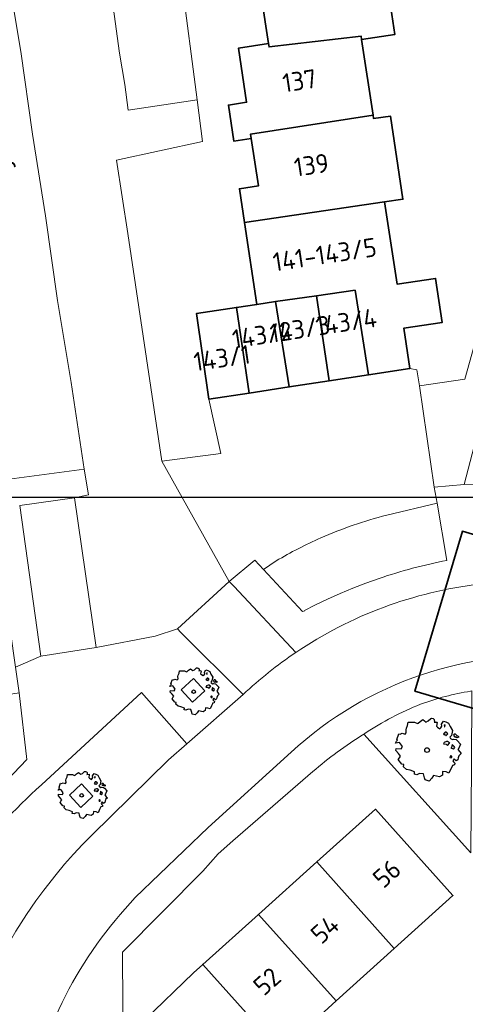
# Model space of a CAD drawing. Header units: metres. Extents: x 152391 to 157968, y 462336 to 467280.
# Tile 445 of 656: x 153785 to 153817, y 466586 to 466657. Entities that reach past the tile are written whole.
import ezdxf
from ezdxf.enums import TextEntityAlignment as Align

# ---------------------------------------------------------------- set-up
doc = ezdxf.new("R2010")
doc.units = ezdxf.units.M
doc.header["$LTSCALE"] = 0.75
doc.layers.get('0').update_dxf_attribs({"lineweight": 25})
doc.layers.get('defpoints').update_dxf_attribs({"lineweight": 25})
for name, color, linetype, lineweight in [('B-GV-GR-BOOM-S', 252, 'Continuous', 25), ('B-WE-GR-BEPLANTING_CULTUUR_HEESTERS-GV', 251, 'Continuous', 18), ('B-WE-GR-GROENVOORZIENING-GV', 251, 'Continuous', 18), ('B-WE-OG-BEBOUWING-GV', 6, 'Continuous', 35), ('B-WE-OG-BEBOUWING-T18', 1, 'Continuous', 18), ('B-WE-OG-TOPOGRAFIE-T18', 1, 'Continuous', 18), ('B-WE-VH-VERHARDING_ASFALT-GV', 251, 'Continuous', 18), ('B-WE-VH-VERHARDING_BETONSTRAATSTEEN-GV', 251, 'Continuous', 18), ('B-WE-VH-VERHARDING_TEGEL-GV', 251, 'Continuous', 18), ('N-RO-KG-GRENS_WERK-G', 7, 'XX-WERKGRENS', 35)]:
    doc.layers.add(name, color=color, linetype=linetype, lineweight=lineweight)
doc.styles.add('NLCS-ISO-M750-T18', font='NLCS-ISO.ttf', dxfattribs={"height": 1.35})
doc.linetypes.add('XX-WERKGRENS', pattern='A,0,[137,NLCS.SHX,S=0.1,R=0,X=-1.1,Y=-1.35],-6', length=6)

# ---------------------------------------------------------------- blocks, each defined once
blk = doc.blocks.new('SGR-BOOM_21_30')
at = {"linetype": 'Continuous'}
for p, q in [((-1.051, 1.335), (-1.016, 1.499)), ((-1.016, 1.499), (-0.668, 1.499)), ((-0.668, 1.499), (-0.516, 1.433)), ((-0.516, 1.433), (-0.47, 1.45)), ((-0.47, 1.45), (-0.365, 1.548)), ((-0.365, 1.548), (-0.226, 1.647)), ((-0.226, 1.647), (-0.133, 1.581)), ((-0.133, 1.581), (-0.063, 1.515)), ((-0.063, 1.515), (0.065, 1.581)), ((0.065, 1.581), (0.205, 1.712)), ((0.205, 1.712), (0.263, 1.729)), ((0.263, 1.729), (0.333, 1.696)), ((0.333, 1.696), (0.391, 1.647)), ((0.402, 1.532), (0.379, 1.499)), ((0.379, 1.499), (0.53, 1.515)), ((0.391, 1.647), (0.402, 1.532)), ((0.542, 1.483), (0.507, 1.285)), ((0.53, 1.515), (0.542, 1.483)), ((0.786, 1.4), (0.891, 1.565)), ((0.891, 1.565), (1.019, 1.532)), ((1.019, 1.532), (1.158, 1.45)), ((1.158, 1.45), (1.251, 1.269)), ((-1.633, 0.579), (-1.528, 0.875)), ((-1.528, 0.875), (-1.458, 0.858)), ((-1.458, 0.858), (-1.342, 0.908)), ((-1.342, 0.908), (-1.179, 0.858)), ((-1.179, 0.858), (-1.121, 0.924)), ((-1.133, 1.088), (-1.109, 1.187)), ((-1.121, 0.924), (-1.133, 1.088)), ((-1.109, 1.187), (-1.051, 1.335)), ((0.507, 1.285), (0.565, 1.236)), ((0.565, 1.236), (0.693, 1.154)), ((0.693, 1.154), (0.751, 1.203)), ((0.751, 1.203), (0.798, 1.285)), ((0.798, 1.285), (0.786, 1.4)), ((0.937, 0.908), (0.891, 0.875)), ((0.891, 0.875), (0.926, 0.825)), ((0.972, 1.368), (0.926, 1.335)), ((0.926, 1.335), (0.949, 1.253)), ((0.926, 0.825), (0.984, 0.842)), ((0.972, 0.973), (0.937, 0.908)), ((0.949, 1.253), (0.961, 1.236)), ((0.961, 1.269), (0.972, 1.368)), ((1.03, 0.973), (0.972, 0.973)), ((0.984, 0.842), (1.03, 0.776)), ((1.077, 0.94), (1.03, 0.973)), ((1.03, 0.776), (1.077, 0.842)), ((1.124, 0.875), (1.077, 0.94)), ((1.077, 0.842), (1.124, 0.875)), ((1.321, 0.793), (1.228, 0.694)), ((1.251, 1.269), (1.379, 1.055)), ((1.379, 1.055), (1.321, 0.793)), ((1.472, 0.858), (1.438, 0.809)), ((1.438, 0.809), (1.461, 0.743)), ((1.461, 0.743), (1.531, 0.694)), ((1.542, 0.858), (1.472, 0.858)), ((1.531, 0.727), (1.635, 0.678)), ((1.531, 0.694), (1.542, 0.727)), ((1.624, 0.76), (1.542, 0.858)), ((1.728, 0.71), (1.624, 0.76)), ((1.635, 0.678), (1.728, 0.71)), ((-1.703, 0.365), (-1.656, 0.48)), ((-1.493, 0.415), (-1.703, 0.365)), ((-1.679, -0.029), (-1.668, 0.086)), ((-1.668, 0.086), (-1.389, 0.07)), ((-1.656, 0.48), (-1.598, 0.53)), ((-1.598, 0.53), (-1.633, 0.579)), ((-1.423, 0.333), (-1.493, 0.415)), ((-1.33, 0.185), (-1.423, 0.333)), ((-1.389, 0.07), (-1.33, 0.185)), ((0.926, 0.415), (0.891, 0.333)), ((0.891, 0.333), (1.03, 0.316)), ((1.054, 0.464), (0.926, 0.415)), ((1.03, 0.316), (1.112, 0.251)), ((1.112, 0.464), (1.054, 0.464)), ((1.217, 0.398), (1.112, 0.464)), ((1.112, 0.251), (1.205, 0.365)), ((1.205, 0.365), (1.24, 0.415)), ((1.228, 0.694), (1.275, 0.628)), ((1.275, 0.628), (1.379, 0.563)), ((1.344, 0.185), (1.31, 0.103)), ((1.434, 0.049), (1.31, 0.103)), ((1.356, 0.3), (1.344, 0.234)), ((1.344, 0.234), (1.344, 0.185)), ((1.426, 0.234), (1.356, 0.3)), ((1.379, 0.563), (1.438, 0.595)), ((1.472, 0.201), (1.426, 0.234)), ((1.434, 0.049), (1.507, 0.136)), ((1.438, 0.595), (1.565, 0.563)), ((1.507, 0.136), (1.472, 0.201)), ((1.565, 0.563), (1.635, 0.513)), ((1.635, 0.513), (1.81, 0.316)), ((1.717, 0.103), (1.67, 0.037)), ((1.67, 0.037), (1.763, -0.094)), ((1.81, 0.316), (1.717, 0.103)), ((-1.54, -0.177), (-1.679, -0.029)), ((-1.551, -0.505), (-1.493, -0.423)), ((-1.354, -0.752), (-1.551, -0.505)), ((-1.435, -0.324), (-1.54, -0.177)), ((-1.493, -0.423), (-1.435, -0.324)), ((1.286, -0.292), (1.24, -0.357)), ((1.24, -0.357), (1.251, -0.423)), ((1.263, -0.423), (1.333, -0.407)), ((1.333, -0.341), (1.286, -0.292)), ((1.333, -0.407), (1.333, -0.341)), ((1.461, -0.472), (1.391, -0.587)), ((1.391, -0.587), (1.426, -0.637)), ((1.426, -0.637), (1.496, -0.702)), ((1.577, -0.587), (1.461, -0.472)), ((1.496, -0.702), (1.484, -0.801)), ((1.658, -0.522), (1.577, -0.587)), ((1.682, -0.423), (1.658, -0.522)), ((1.717, -0.308), (1.682, -0.423)), ((1.845, -0.177), (1.717, -0.308)), ((1.763, -0.094), (1.845, -0.177)), ((-1.249, -0.784), (-1.354, -0.752)), ((-1.272, -0.899), (-1.249, -0.784)), ((-1.109, -1.047), (-1.272, -0.899)), ((-0.912, -1.08), (-1.109, -1.047)), ((-0.668, -1.179), (-0.912, -1.08)), ((-0.679, -1.294), (-0.668, -1.179)), ((-0.551, -1.326), (-0.679, -1.294)), ((-0.4, -1.261), (-0.551, -1.326)), ((-0.191, -1.277), (-0.4, -1.261)), ((-0.156, -1.425), (-0.191, -1.277)), ((0.356, -1.376), (0.251, -1.524)), ((0.682, -1.441), (0.356, -1.376)), ((0.833, -1.359), (0.682, -1.441)), ((0.844, -1.162), (0.833, -1.359)), ((1.03, -1.179), (0.844, -1.162)), ((1.182, -1.244), (1.03, -1.179)), ((1.286, -1.014), (1.182, -1.244)), ((1.356, -0.883), (1.286, -1.014)), ((1.368, -0.834), (1.356, -0.883)), ((1.484, -0.801), (1.368, -0.834)), ((-0.133, -1.491), (-0.156, -1.425)), ((-0.098, -1.606), (-0.133, -1.491)), ((0.112, -1.671), (-0.098, -1.606)), ((0.251, -1.524), (0.112, -1.671))]:
    blk.add_line(p, q, dxfattribs=at)
blk.add_circle((0, 0), 0.126, dxfattribs=at)
blk = doc.blocks.new('SGR-BOOM_31_50')
at = {"linetype": 'Continuous'}
for p, q in [((-0.487, 2.064), (-0.301, 2.196)), ((-0.301, 2.196), (-0.177, 2.108)), ((0.087, 2.108), (0.273, 2.283)), ((0.273, 2.283), (0.351, 2.305)), ((0.351, 2.305), (0.444, 2.261)), ((0.444, 2.261), (0.521, 2.196)), ((0.521, 2.196), (0.537, 2.042)), ((-1.51, 1.451), (-1.479, 1.582)), ((-1.495, 1.232), (-1.51, 1.451)), ((-1.479, 1.582), (-1.402, 1.78)), ((-1.402, 1.78), (-1.355, 1.999)), ((-1.355, 1.999), (-0.89, 1.999)), ((-0.89, 1.999), (-0.688, 1.911)), ((-0.688, 1.911), (-0.626, 1.933)), ((-0.626, 1.933), (-0.487, 2.064)), ((-0.177, 2.108), (-0.084, 2.02)), ((-0.084, 2.02), (0.087, 2.108)), ((0.537, 2.042), (0.506, 1.999)), ((0.506, 1.999), (0.707, 2.02)), ((0.723, 1.977), (0.676, 1.714)), ((0.676, 1.714), (0.754, 1.648)), ((0.707, 2.02), (0.723, 1.977)), ((0.754, 1.648), (0.924, 1.539)), ((0.924, 1.539), (1.002, 1.604)), ((1.002, 1.604), (1.064, 1.714)), ((1.048, 1.867), (1.188, 2.086)), ((1.064, 1.714), (1.048, 1.867)), ((1.188, 2.086), (1.358, 2.042)), ((1.296, 1.823), (1.234, 1.78)), ((1.234, 1.78), (1.265, 1.67)), ((1.265, 1.67), (1.281, 1.648)), ((1.281, 1.692), (1.296, 1.823)), ((1.358, 2.042), (1.545, 1.933)), ((1.545, 1.933), (1.669, 1.692)), ((1.669, 1.692), (1.839, 1.407)), ((-2.177, 0.772), (-2.038, 1.166)), ((-2.131, 0.706), (-2.177, 0.772)), ((-2.038, 1.166), (-1.944, 1.144)), ((-1.944, 1.144), (-1.789, 1.21)), ((-1.789, 1.21), (-1.572, 1.144)), ((-1.572, 1.144), (-1.495, 1.232)), ((1.25, 1.21), (1.188, 1.166)), ((1.188, 1.166), (1.234, 1.101)), ((1.234, 1.101), (1.312, 1.122)), ((1.296, 1.298), (1.25, 1.21)), ((1.374, 1.298), (1.296, 1.298)), ((1.312, 1.122), (1.374, 1.035)), ((1.436, 1.254), (1.374, 1.298)), ((1.374, 1.035), (1.436, 1.122)), ((1.498, 1.166), (1.436, 1.254)), ((1.436, 1.122), (1.498, 1.166)), ((1.762, 1.057), (1.638, 0.925)), ((1.638, 0.925), (1.7, 0.838)), ((1.7, 0.838), (1.839, 0.75)), ((1.839, 1.407), (1.762, 1.057)), ((1.839, 0.75), (1.917, 0.794)), ((1.963, 1.144), (1.917, 1.079)), ((1.917, 1.079), (1.948, 0.991)), ((1.917, 0.794), (2.087, 0.75)), ((1.948, 0.991), (2.041, 0.925)), ((2.056, 1.144), (1.963, 1.144)), ((2.041, 0.969), (2.18, 0.903)), ((2.041, 0.925), (2.056, 0.969)), ((2.165, 1.013), (2.056, 1.144)), ((2.087, 0.75), (2.18, 0.684)), ((2.304, 0.947), (2.165, 1.013)), ((2.18, 0.903), (2.304, 0.947)), ((-2.27, 0.487), (-2.208, 0.641)), ((-1.991, 0.553), (-2.27, 0.487)), ((-2.239, -0.038), (-2.224, 0.115)), ((-2.224, 0.115), (-1.851, 0.093)), ((-2.208, 0.641), (-2.131, 0.706)), ((-1.898, 0.444), (-1.991, 0.553)), ((-1.774, 0.246), (-1.898, 0.444)), ((-1.851, 0.093), (-1.774, 0.246)), ((1.234, 0.553), (1.188, 0.444)), ((1.188, 0.444), (1.374, 0.422)), ((1.405, 0.619), (1.234, 0.553)), ((1.374, 0.422), (1.483, 0.334)), ((1.483, 0.619), (1.405, 0.619)), ((1.622, 0.531), (1.483, 0.619)), ((1.483, 0.334), (1.607, 0.487)), ((1.607, 0.487), (1.653, 0.553)), ((1.793, 0.246), (1.746, 0.137)), ((1.911, 0.065), (1.746, 0.137)), ((1.808, 0.4), (1.793, 0.312)), ((1.793, 0.312), (1.793, 0.246)), ((1.901, 0.312), (1.808, 0.4)), ((1.963, 0.268), (1.901, 0.312)), ((1.911, 0.065), (2.01, 0.181)), ((2.01, 0.181), (1.963, 0.268)), ((2.18, 0.684), (2.413, 0.422)), ((2.289, 0.137), (2.227, 0.049)), ((2.227, 0.049), (2.351, -0.126)), ((2.413, 0.422), (2.289, 0.137)), ((-2.053, -0.235), (-2.239, -0.038)), ((-2.069, -0.673), (-1.991, -0.564)), ((-1.805, -1.002), (-2.069, -0.673)), ((-1.913, -0.433), (-2.053, -0.235)), ((-1.991, -0.564), (-1.913, -0.433)), ((1.715, -0.389), (1.653, -0.476)), ((1.653, -0.476), (1.669, -0.564)), ((1.684, -0.564), (1.777, -0.542)), ((1.777, -0.454), (1.715, -0.389)), ((1.777, -0.542), (1.777, -0.454)), ((1.948, -0.63), (1.855, -0.783)), ((2.103, -0.783), (1.948, -0.63)), ((2.211, -0.695), (2.103, -0.783)), ((2.242, -0.564), (2.211, -0.695)), ((2.289, -0.411), (2.242, -0.564)), ((2.459, -0.235), (2.289, -0.411)), ((2.351, -0.126), (2.459, -0.235)), ((-1.665, -1.046), (-1.805, -1.002)), ((-1.696, -1.199), (-1.665, -1.046)), ((-1.479, -1.396), (-1.696, -1.199)), ((-1.216, -1.44), (-1.479, -1.396)), ((1.715, -1.352), (1.576, -1.659)), ((1.808, -1.177), (1.715, -1.352)), ((1.824, -1.112), (1.808, -1.177)), ((1.979, -1.068), (1.824, -1.112)), ((1.855, -0.783), (1.901, -0.849)), ((1.901, -0.849), (1.994, -0.936)), ((1.994, -0.936), (1.979, -1.068)), ((-0.89, -1.571), (-1.216, -1.44)), ((-0.906, -1.725), (-0.89, -1.571)), ((-0.735, -1.769), (-0.906, -1.725)), ((-0.533, -1.681), (-0.735, -1.769)), ((-0.254, -1.703), (-0.533, -1.681)), ((-0.208, -1.9), (-0.254, -1.703)), ((-0.177, -1.988), (-0.208, -1.9)), ((-0.13, -2.141), (-0.177, -1.988)), ((0.335, -2.031), (0.149, -2.229)), ((0.475, -1.834), (0.335, -2.031)), ((0.909, -1.922), (0.475, -1.834)), ((1.11, -1.812), (0.909, -1.922)), ((1.126, -1.55), (1.11, -1.812)), ((1.374, -1.571), (1.126, -1.55)), ((1.576, -1.659), (1.374, -1.571)), ((0.149, -2.229), (-0.13, -2.141))]:
    blk.add_line(p, q, dxfattribs=at)
blk.add_circle((0, 0), 0.169, dxfattribs=at)

msp = doc.modelspace()

# ---------------------------------------------------------------- linework, layer by layer
at = {"layer": 'B-WE-GR-BEPLANTING_CULTUUR_HEESTERS-GV'}
msp.add_lwpolyline([(153784.935, 466608.618), (153774.095, 466606.9), (153775.998, 466593.964), (153777.545, 466594.152), (153779.06, 466596.636), (153780.269, 466598.174), (153783.588, 466601.843), (153785.498, 466603.824)], close=True, dxfattribs=at)
for points in [[(153809.764, 466605.652), (153817.458, 466597.098), (153817.493, 466603.413), (153817.523, 466608.751), (153817.438, 466608.737)], [(153809.835, 466605.697), (153809.764, 466605.652)]]:
    msp.add_lwpolyline(points, dxfattribs=at)
for points in [[(153817.438, 466608.737, 0.050804), (153813.836, 466607.792)], [(153813.836, 466607.792, 0.055162), (153809.835, 466605.697)]]:
    msp.add_lwpolyline(points, format="xyb", dxfattribs=at)
at = {"layer": 'B-WE-GR-GROENVOORZIENING-GV'}
for points in [[(153797.423, 466607.958), (153798.305, 466608.771), (153797.491, 466609.653), (153796.609, 466608.84)], [(153790.252, 466601.193), (153789.432, 466602.069), (153788.556, 466601.249), (153789.376, 466600.373)]]:
    msp.add_lwpolyline(points, close=True, dxfattribs=at)
at = {"layer": 'B-WE-OG-BEBOUWING-GV'}
for points in [[(153811.046, 466662.235), (153800.712, 466660.697), (153801.054, 466658.436), (153802.397, 466658.638), (153802.897, 466655.327), (153802.933, 466655.09), (153809.557, 466655.863), (153809.593, 466655.626), (153811.99, 466655.989)], [(153802.897, 466655.327), (153800.724, 466654.998), (153801.313, 466651.106), (153800, 466650.907), (153800.391, 466648.317), (153801.644, 466648.506), (153801.596, 466648.822), (153810.418, 466650.168), (153809.593, 466655.626), (153809.557, 466655.863), (153802.933, 466655.09)], [(153801.644, 466648.506), (153802.161, 466645.085), (153800.8, 466644.879), (153801.166, 466642.465), (153811.231, 466643.931), (153812.566, 466644.133), (153811.661, 466650.115), (153810.454, 466649.933), (153810.418, 466650.168), (153801.596, 466648.822)], [(153810.092, 466631.505), (153813.069, 466631.962), (153812.633, 466634.864), (153815.394, 466635.269), (153814.916, 466638.43), (153812.144, 466638.02), (153811.231, 466643.931), (153801.166, 466642.465), (153802.06, 466636.568), (153803.401, 466636.771), (153806.354, 466637.19), (153809.117, 466637.582)], [(153810.092, 466631.505), (153809.117, 466637.582), (153806.354, 466637.19), (153807.262, 466631.071)], [(153806.354, 466637.19), (153803.401, 466636.771), (153804.38, 466630.629), (153807.262, 466631.071)], [(153801.496, 466630.187), (153800.575, 466636.344), (153797.699, 466635.909), (153798.6, 466629.743)], [(153801.496, 466630.187), (153804.38, 466630.629), (153803.401, 466636.771), (153802.06, 466636.568), (153800.575, 466636.344)], [(153806.36, 466596.45), (153811.942, 466590.234), (153816.166, 466594.039), (153810.587, 466600.248)], [(153811.942, 466590.234), (153806.36, 466596.45), (153802.166, 466592.68), (153807.752, 466586.459)], [(153802.166, 466592.68), (153798.153, 466589.074), (153803.785, 466582.803), (153807.752, 466586.459)], [(153803.785, 466582.803), (153798.153, 466589.074), (153797.497, 466588.485), (153793.97, 466585.068), (153799.487, 466578.709), (153799.533, 466578.885)]]:
    msp.add_lwpolyline(points, close=True, dxfattribs=at)
at = {"layer": 'B-WE-VH-VERHARDING_ASFALT-GV'}
for points in [[(153818.069, 466616.443, 0.118811), (153804.851, 466611.521)], [(153804.851, 466611.521, 0.040169), (153801.07, 466608.505)], [(153804.519, 466604.342, -0.214588), (153824.771, 466611.148)], [(153785.489, 466578.608, -0.146566), (153793.304, 466593.883)]]:
    msp.add_lwpolyline(points, format="xyb", dxfattribs=at)
for points in [[(153801.07, 466608.505), (153797.013, 466604.941), (153795.704, 466603.798), (153790.175, 466598.38), (153789.504, 466597.7), (153788.851, 466597.003), (153788.215, 466596.287), (153787.602, 466595.558), (153786.718, 466594.429), (153786.153, 466593.656), (153785.473, 466592.674), (153784.704, 466591.465), (153783.984, 466590.225), (153783.531, 466589.38), (153783.1, 466588.527), (153782.499, 466587.228)], [(153793.304, 466593.883), (153798.549, 466598.935), (153804.519, 466604.342)]]:
    msp.add_lwpolyline(points, dxfattribs=at)
at = {"layer": 'B-WE-VH-VERHARDING_BETONSTRAATSTEEN-GV'}
for points in [[(153783.754, 466662.64), (153785.075, 466654.756), (153785.903, 466648.819), (153786.831, 466642.93), (153787.709, 466636.843), (153788.688, 466630.954), (153789.616, 466624.718), (153789.927, 466622.852), (153788.927, 466622.659), (153790.495, 466611.871), (153794.743, 466612.689), (153796.344, 466613.225), (153800.065, 466616.633), (153795.211, 466625.296), (153792.769, 466641.661), (153791.938, 466646.95), (153798.135, 466648.274), (153797.746, 466651.289), (153792.798, 466650.536), (153792.558, 466652.385), (153792.162, 466654.629), (153791.629, 466658.518)], [(153811.404, 466621.401), (153815.021, 466622.275), (153814.826, 466623.421), (153813.75, 466630.71), (153813.568, 466631.852), (153813.069, 466631.962), (153810.092, 466631.505), (153807.262, 466631.071), (153804.38, 466630.629)], [(153804.38, 466630.629), (153801.496, 466630.187), (153798.6, 466629.743), (153799.456, 466625.828), (153795.211, 466625.296), (153800.065, 466616.633), (153801.899, 466618.165), (153802.529, 466617.487), (153803.45, 466618.113)], [(153815.021, 466622.275), (153811.404, 466621.401)], [(153815.729, 466618.145), (153815.021, 466622.275)], [(153803.45, 466618.113), (153802.529, 466617.487), (153805.344, 466614.459), (153805.494, 466614.508), (153805.481, 466614.53), (153806.233, 466614.92), (153807.134, 466615.356), (153808.047, 466615.768), (153808.97, 466616.154), (153809.904, 466616.515), (153810.848, 466616.85)], [(153782.499, 466587.228), (153783.1, 466588.527), (153783.531, 466589.38), (153783.984, 466590.225), (153784.704, 466591.465), (153785.473, 466592.674), (153786.153, 466593.656), (153786.718, 466594.429), (153787.602, 466595.558), (153788.215, 466596.287), (153788.851, 466597.003), (153789.504, 466597.7), (153790.175, 466598.38), (153795.704, 466603.798), (153797.013, 466604.941), (153793.755, 466608.644), (153786.542, 466601.988)]]:
    msp.add_lwpolyline(points, dxfattribs=at)
for points in [[(153797.746, 466651.289), (153796.627, 466659.949), (153796.233, 466661.443), (153791.184, 466660.767), (153791.629, 466658.518), (153792.162, 466654.629), (153792.558, 466652.385), (153792.798, 466650.536)], [(153786.5, 466611.252), (153790.495, 466611.871), (153788.927, 466622.659), (153784.982, 466622.089)], [(153790.252, 466601.193), (153789.376, 466600.373), (153788.556, 466601.249), (153789.432, 466602.069)]]:
    msp.add_lwpolyline(points, close=True, dxfattribs=at)
for points in [[(153811.404, 466621.401, 0.041825), (153806.652, 466619.758)], [(153806.652, 466619.758, -0.041825), (153811.404, 466621.401)], [(153806.652, 466619.758, 0.030315), (153803.45, 466618.113)], [(153803.45, 466618.113, -0.030315), (153806.652, 466619.758)], [(153810.848, 466616.85, -0.034249), (153815.729, 466618.145)], [(153786.542, 466601.988, 0.115562), (153777.56, 466589.354)]]:
    msp.add_lwpolyline(points, format="xyb", dxfattribs=at)
at = {"layer": 'B-WE-VH-VERHARDING_TEGEL-GV'}
for points in [[(153823.586, 466647.146), (153822.074, 466648.779), (153821.063, 466645.571), (153817.033, 466631.195), (153813.75, 466630.71), (153814.826, 466623.421), (153816.965, 466623.602), (153818.984, 466631.34), (153821.469, 466639.713)], [(153786.5, 466611.252), (153784.982, 466622.089), (153788.927, 466622.659), (153789.927, 466622.852), (153789.616, 466624.718), (153782.771, 466623.795), (153783.551, 466618.257), (153784.673, 466610.473)], [(153797.423, 466607.958), (153796.609, 466608.84), (153797.491, 466609.653), (153798.305, 466608.771)]]:
    msp.add_lwpolyline(points, close=True, dxfattribs=at)
for points in [[(153823.59, 466623.672), (153816.965, 466623.602), (153814.826, 466623.421), (153815.021, 466622.275), (153815.729, 466618.145)], [(153810.848, 466616.85), (153809.904, 466616.515), (153808.97, 466616.154), (153808.047, 466615.768), (153807.134, 466615.356), (153806.233, 466614.92), (153805.481, 466614.53), (153805.494, 466614.508), (153805.344, 466614.459), (153802.529, 466617.487), (153801.899, 466618.165), (153800.065, 466616.633), (153800.42, 466616.261), (153804.851, 466611.521)], [(153800.065, 466616.633), (153796.344, 466613.225), (153796.575, 466612.958), (153801.07, 466608.505)], [(153804.851, 466611.521), (153800.42, 466616.261), (153800.065, 466616.633)], [(153786.542, 466601.988), (153793.755, 466608.644), (153797.013, 466604.941), (153801.07, 466608.505), (153796.575, 466612.958), (153796.344, 466613.225), (153794.743, 466612.689), (153790.495, 466611.871), (153786.5, 466611.252), (153784.673, 466610.473), (153784.935, 466608.618), (153785.498, 466603.824), (153783.588, 466601.843), (153780.269, 466598.174), (153779.06, 466596.636), (153777.545, 466594.152), (153775.998, 466593.964), (153774.095, 466606.9)], [(153809.764, 466605.652), (153809.835, 466605.697)], [(153804.519, 466604.342), (153798.549, 466598.935), (153793.304, 466593.883)], [(153785.489, 466578.608), (153786.364, 466578.471), (153790.398, 466577.544), (153790.525, 466567.365), (153786.428, 466566.646), (153785.521, 466566.634), (153787.818, 466551.683), (153789.773, 466551.972), (153788.291, 466561.993), (153793.79, 466562.907), (153793.36, 466565.387), (153792.958, 466567.702), (153792.402, 466571.742), (153792.506, 466572.191), (153792.471, 466574.336), (153792.384, 466589.953), (153798.164, 466595.799), (153799.27, 466597.039), (153800.325, 466597.98), (153806.08, 466602.952)]]:
    msp.add_lwpolyline(points, dxfattribs=at)
for points in [[(153815.729, 466618.145, 0.034249), (153810.848, 466616.85)], [(153804.851, 466611.521, -0.118811), (153818.069, 466616.443)], [(153801.07, 466608.505, -0.040169), (153804.851, 466611.521)], [(153824.771, 466611.148, 0.214588), (153804.519, 466604.342)], [(153813.836, 466607.792, -0.050804), (153817.438, 466608.737)], [(153809.835, 466605.697, -0.055162), (153813.836, 466607.792)], [(153807.832, 466604.351, -0.015123), (153809.764, 466605.652)], [(153806.08, 466602.952, -0.019992), (153807.832, 466604.351)], [(153777.56, 466589.354, -0.115562), (153786.542, 466601.988)], [(153793.304, 466593.883, 0.146566), (153785.489, 466578.608)]]:
    msp.add_lwpolyline(points, format="xyb", dxfattribs=at)
at = {"layer": 'defpoints', "flags": 128}
msp.add_lwpolyline([(154354.229, 466622.679), (153766.229, 466622.679), (153766.229, 465969.429), (153876.913, 465969.429), (153876.913, 465974.642), (154204.229, 465974.642), (154204.229, 466273.185), (154210.341, 466273.185), (154210.341, 466287.791), (154354.229, 466287.791)], close=True, dxfattribs=at)
at = {"layer": 'N-RO-KG-GRENS_WERK-G', "ltscale": 0.5, "flags": 128}
msp.add_lwpolyline([(153823.04, 466618.401), (153816.844, 466620.239), (153813.431, 466608.734), (153818.217, 466607.315)], dxfattribs=at)

# ---------------------------------------------------------------- block references
at = {"layer": 'B-GV-GR-BOOM-S', "transparency": 33554559}
for name, p in [('SGR-BOOM_21_30', (153797.5, 466608.7)), ('SGR-BOOM_31_50', (153814.3, 466604.5)), ('SGR-BOOM_21_30', (153789.446, 466601.241))]:
    msp.add_blockref(name, p, dxfattribs=at)

# ---------------------------------------------------------------- texts
at = {"layer": 'B-WE-OG-BEBOUWING-T18', "style": 'NLCS-ISO-M750-T18'}
for s, rotation, p in [('137', 8.6, (153805.124, 466652.657)), ('139', 8.6, (153805.978, 466646.593)), ('141-143/5', 8.6, (153806.935, 466640.153)), ('143/4', 8.7, (153808.479, 466635.304)), ('143/2', 8.7, (153802.428, 466634.377)), ('143/3', 8.7, (153805.151, 466634.794)), ('143/1', 8.3, (153799.54, 466632.71)), ('56', 41.9, (153811.41, 466595.61)), ('54', 42, (153806.952, 466591.604)), ('52', 41.9, (153802.788, 466587.861))]:
    msp.add_text(s, height=1.35, rotation=rotation, dxfattribs=at).set_placement(p, align=Align.MIDDLE)
at = {"layer": 'B-WE-OG-TOPOGRAFIE-T18', "style": 'NLCS-ISO-M750-T18'}
msp.add_text('Kabof', height=1.35, rotation=278.9, dxfattribs=at).set_placement((153783.689, 466648.509), align=Align.MIDDLE)

doc.saveas('drawing.dxf')
